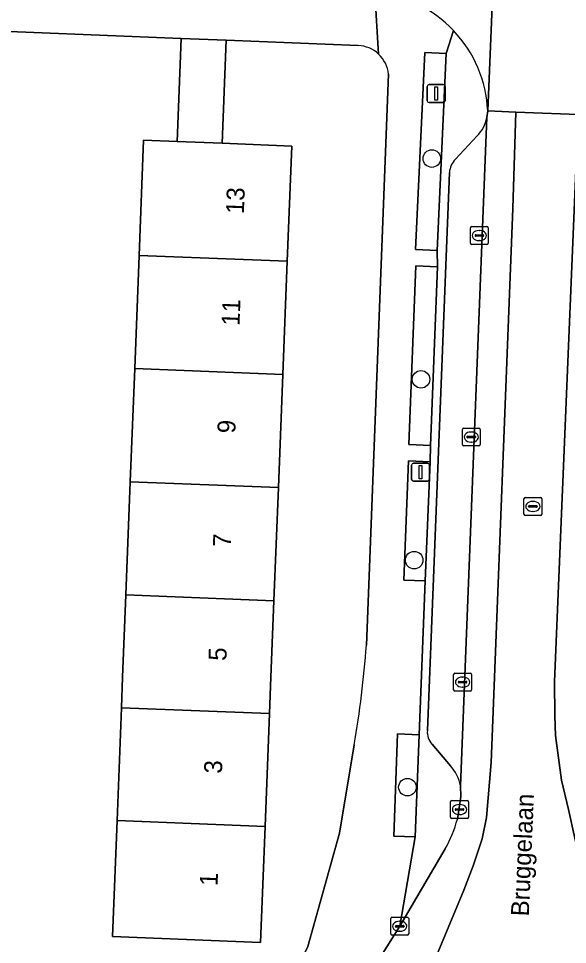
# Model space of a CAD drawing. Extents: x 160732 to 162107, y 387428 to 388479.
# Drawn here: x 161399.2 to 161429.8, y 387485.1 to 387536.7 of the extents above; entities that cross this region are included whole.
import ezdxf

# ---------------------------------------------------------------- set-up
doc = ezdxf.new("R2010")
doc.units = 0
for name, color, linetype in [('IMGEO_Boom', 7, 'Continuous'), ('IMGEO_Erf', 7, 'Continuous'), ('IMGEO_Fietspad_gesloten', 7, 'Continuous'), ('IMGEO_Groenvoorziening', 7, 'Continuous'), ('IMGEO_Haag', 7, 'Continuous'), ('IMGEO_Kolk', 7, 'Continuous'), ('IMGEO_Lichtmast', 7, 'Continuous'), ('IMGEO_Openbare_ruimte_label', 7, 'Continuous'), ('IMGEO_Pand', 7, 'Continuous'), ('IMGEO_Pand_nummerreeks', 7, 'Continuous'), ('IMGEO_Parkeervlak_open', 7, 'Continuous'), ('IMGEO_Rijbaan_lokaal_gesloten', 7, 'Continuous'), ('IMGEO_Rijbaan_lokaal_open', 7, 'Continuous'), ('IMGEO_Rioolput', 7, 'Continuous'), ('IMGEO_Voetpad_open', 7, 'Continuous')]:
    doc.layers.add(name, color=color, linetype=linetype)

msp = doc.modelspace()

# ---------------------------------------------------------------- linework, layer by layer
at = {"layer": 'IMGEO_Boom'}
for centre in [(161422.262, 387528.92), (161421.655, 387516.609), (161421.275, 387506.527), (161420.899, 387493.866)]:
    msp.add_circle(centre, 0.489, dxfattribs=at)
at = {"layer": 'IMGEO_Erf'}
for points in [[(161405.445, 387510.894), (161405.692, 387517.204), (161405.939, 387523.514), (161406.191, 387529.943), (161408.065, 387529.87), (161408.29, 387535.622), (161395.499, 387536.135)], [(161418.153, 387535.227), (161410.801, 387535.524), (161410.576, 387529.772), (161414.447, 387529.62), (161414.195, 387523.192), (161413.949, 387516.882), (161413.702, 387510.572), (161413.455, 387504.262), (161413.288, 387500), (161413.209, 387497.971), (161412.962, 387491.676), (161412.709, 387485.211), (161404.452, 387485.534), (161404.705, 387491.999), (161404.951, 387498.294), (161405.018, 387500), (161405.198, 387504.584), (161405.445, 387510.894)], [(161418.614, 387501.79), (161419.844, 387533.635)], [(161393.326, 387479.979), (161409.153, 387479.343), (161411.125, 387479.406), (161411.531, 387479.518), (161413.09, 387480.546), (161413.38, 387480.844), (161413.544, 387481.189), (161415.35, 387484.982), (161417.105, 387491.302), (161417.928, 387496.222)]]:
    msp.add_lwpolyline(points, dxfattribs=at)
for centre, radius, start, end in [((161418.072, 387533.449), 1.779, 46.6798, 87.397), ((161418.074, 387533.447), 1.78, 6.0692, 46.7712), ((161360.437, 387506.131), 58.339, 350.22036, 355.73229)]:
    msp.add_arc(centre, radius, start, end, dxfattribs=at)
at = {"layer": 'IMGEO_Fietspad_gesloten'}
for points in [[(161437.672, 387673.108), (161437.678, 387673.258), (161437.693, 387673.503), (161436.141, 387673.546), (161434.044, 387620.92), (161433.312, 387602.562), (161431.189, 387550.73), (161430.424, 387531.378), (161429.094, 387499.76), (161429.116, 387497.852), (161429.16, 387496.739), (161429.498, 387494.264), (161429.88, 387492.617), (161430.229, 387491.014), (161431.483, 387485.911), (161432.421, 387482.288)], [(161421.321, 387481.554), (161424.051, 387488.119), (161424.574, 387489.471), (161425.076, 387490.976), (161425.305, 387492.176), (161425.567, 387495.234), (161426.772, 387526.14), (161426.94, 387531.516)], [(161426.94, 387531.516), (161425.376, 387531.578), (161425.328, 387531.216), (161423.857, 387493.935), (161423.877, 387493.354), (161423.689, 387492.086)], [(161423, 387490.421), (161420.469, 387486.108), (161418.295, 387482.661), (161420.588, 387481.194), (161420.696, 387481.402)]]:
    msp.add_lwpolyline(points, dxfattribs=at)
msp.add_arc((161417.011, 387493.874), 6.913, 330.031, 345.0081, dxfattribs=at)
at = {"layer": 'IMGEO_Groenvoorziening'}
for points in [[(161423.063, 387534.775), (161421.864, 387534.831), (161421.351, 387523.854), (161422.55, 387523.798)], [(161422.577, 387522.888), (161421.374, 387522.936), (161420.976, 387512.97), (161422.179, 387512.922)], [(161422.16, 387512.011), (161420.964, 387512.059), (161420.696, 387505.413), (161421.892, 387505.365)], [(161421.545, 387496.788), (161420.345, 387496.832), (161420.134, 387491.138), (161421.334, 387491.094)]]:
    msp.add_lwpolyline(points, close=True, dxfattribs=at)
at = {"layer": 'IMGEO_Haag'}
for points in [[(161423.063, 387534.775), (161421.864, 387534.831), (161421.351, 387523.854), (161422.55, 387523.798)], [(161422.577, 387522.888), (161421.374, 387522.936), (161420.976, 387512.97), (161422.179, 387512.922)], [(161422.16, 387512.011), (161420.964, 387512.059), (161420.696, 387505.413), (161421.892, 387505.365)], [(161421.545, 387496.788), (161420.345, 387496.832), (161420.134, 387491.138), (161421.334, 387491.094)]]:
    msp.add_lwpolyline(points, close=True, dxfattribs=at)
at = {"layer": 'IMGEO_Kolk'}
for p, q in [((161424.409, 387524.202), (161424.409, 387525.054)), ((161424.484, 387525.128), (161425.336, 387525.128)), ((161424.897, 387524.908), (161424.922, 387524.908)), ((161425.41, 387525.054), (161425.41, 387524.202)), ((161424.668, 387524.622), (161424.668, 387524.634)), ((161425.106, 387524.585), (161424.708, 387524.585)), ((161424.711, 387524.671), (161425.109, 387524.671)), ((161424.92, 387524.348), (161424.895, 387524.348)), ((161425.152, 387524.634), (161425.152, 387524.622)), ((161425.336, 387524.128), (161424.484, 387524.128)), ((161423.962, 387512.966), (161423.962, 387513.818)), ((161424.037, 387513.892), (161424.889, 387513.892)), ((161424.45, 387513.672), (161424.475, 387513.672)), ((161424.963, 387513.818), (161424.963, 387512.966)), ((161424.221, 387513.386), (161424.221, 387513.398)), ((161424.659, 387513.349), (161424.261, 387513.349)), ((161424.264, 387513.435), (161424.662, 387513.435)), ((161424.473, 387513.112), (161424.448, 387513.112)), ((161424.705, 387513.398), (161424.705, 387513.386)), ((161424.889, 387512.892), (161424.037, 387512.892)), ((161423.476, 387499.297), (161423.476, 387500.149)), ((161423.551, 387500.223), (161424.403, 387500.223)), ((161424.477, 387500.149), (161424.477, 387499.297)), ((161423.735, 387499.717), (161423.735, 387499.729)), ((161424.173, 387499.68), (161423.775, 387499.68)), ((161423.778, 387499.766), (161424.176, 387499.766)), ((161423.964, 387500.003), (161423.989, 387500.003)), ((161424.219, 387499.729), (161424.219, 387499.717)), ((161424.403, 387499.223), (161423.551, 387499.223)), ((161423.987, 387499.443), (161423.962, 387499.443)), ((161423.305, 387492.193), (161423.305, 387493.045)), ((161423.38, 387493.119), (161424.232, 387493.119)), ((161423.793, 387492.899), (161423.818, 387492.899)), ((161424.306, 387493.045), (161424.306, 387492.193)), ((161423.564, 387492.613), (161423.564, 387492.625)), ((161424.002, 387492.576), (161423.604, 387492.576)), ((161423.607, 387492.662), (161424.005, 387492.662)), ((161423.816, 387492.339), (161423.791, 387492.339)), ((161424.048, 387492.625), (161424.048, 387492.613)), ((161424.232, 387492.119), (161423.38, 387492.119)), ((161420.043, 387486.608), (161420.895, 387486.608)), ((161419.968, 387485.682), (161419.968, 387486.534)), ((161420.227, 387486.102), (161420.227, 387486.114)), ((161420.27, 387486.151), (161420.668, 387486.151)), ((161420.456, 387486.388), (161420.481, 387486.388)), ((161420.711, 387486.114), (161420.711, 387486.102)), ((161420.969, 387486.534), (161420.969, 387485.682)), ((161420.895, 387485.608), (161420.043, 387485.608)), ((161420.665, 387486.065), (161420.267, 387486.065)), ((161420.479, 387485.828), (161420.454, 387485.828))]:
    msp.add_line(p, q, dxfattribs=at)
for points in [[(161424.409, 387524.202), (161424.409, 387525.054)], [(161424.484, 387525.128), (161425.336, 387525.128)], [(161425.41, 387525.054), (161425.41, 387524.202)], [(161425.336, 387524.128), (161424.484, 387524.128)], [(161423.962, 387512.966), (161423.962, 387513.818)], [(161424.037, 387513.892), (161424.889, 387513.892)], [(161424.963, 387513.818), (161424.963, 387512.966)], [(161424.889, 387512.892), (161424.037, 387512.892)], [(161423.476, 387499.297), (161423.476, 387500.149)], [(161423.551, 387500.223), (161424.403, 387500.223)], [(161424.477, 387500.149), (161424.477, 387499.297)], [(161424.403, 387499.223), (161423.551, 387499.223)], [(161423.305, 387492.193), (161423.305, 387493.045)], [(161423.38, 387493.119), (161424.232, 387493.119)], [(161424.306, 387493.045), (161424.306, 387492.193)], [(161424.232, 387492.119), (161423.38, 387492.119)], [(161420.043, 387486.608), (161420.895, 387486.608)], [(161419.968, 387485.682), (161419.968, 387486.534)], [(161420.969, 387486.534), (161420.969, 387485.682)], [(161420.895, 387485.608), (161420.043, 387485.608)]]:
    msp.add_lwpolyline(points, dxfattribs=at)
for centre, radius, start, end in [((161424.486, 387525.052), 0.0765, 91.552, 178.448), ((161424.486, 387525.052), 0.0765, 91.552, 178.448), ((161425.334, 387525.052), 0.0765, 1.552, 88.448), ((161425.334, 387525.052), 0.0765, 1.552, 88.448), ((161424.708, 387524.631), 0.0403, 85.8775, 175.7526), ((161424.705, 387524.621), 0.0366, 178.938, 274.7102), ((161425.109, 387524.628), 0.043, 264.8664, 352.4533), ((161425.113, 387524.633), 0.0386, 1.7309, 96.639), ((161424.486, 387524.204), 0.0765, 181.552, 268.448), ((161424.486, 387524.204), 0.0765, 181.552, 268.448), ((161425.334, 387524.204), 0.0765, 271.552, 358.448), ((161425.334, 387524.204), 0.0765, 271.552, 358.448), ((161424.039, 387513.816), 0.0765, 91.552, 178.448), ((161424.039, 387513.816), 0.0765, 91.552, 178.448), ((161424.887, 387513.816), 0.0765, 1.552, 88.448), ((161424.887, 387513.816), 0.0765, 1.552, 88.448), ((161424.039, 387512.968), 0.0765, 181.552, 268.448), ((161424.039, 387512.968), 0.0765, 181.552, 268.448), ((161424.261, 387513.395), 0.0403, 85.8775, 175.7526), ((161424.258, 387513.385), 0.0366, 178.938, 274.7102), ((161424.662, 387513.392), 0.043, 264.8664, 352.4533), ((161424.666, 387513.397), 0.0386, 1.7309, 96.639), ((161424.887, 387512.968), 0.0765, 271.552, 358.448), ((161424.887, 387512.968), 0.0765, 271.552, 358.448), ((161423.553, 387500.147), 0.0765, 91.552, 178.448), ((161423.553, 387500.147), 0.0765, 91.552, 178.448), ((161424.401, 387500.147), 0.0765, 1.552, 88.448), ((161424.401, 387500.147), 0.0765, 1.552, 88.448), ((161423.775, 387499.726), 0.0403, 85.8775, 175.7526), ((161423.772, 387499.716), 0.0366, 178.938, 274.7102), ((161424.176, 387499.723), 0.043, 264.8664, 352.4533), ((161424.18, 387499.728), 0.0386, 1.7309, 96.639), ((161423.553, 387499.299), 0.0765, 181.552, 268.448), ((161423.553, 387499.299), 0.0765, 181.552, 268.448), ((161424.401, 387499.299), 0.0765, 271.552, 358.448), ((161424.401, 387499.299), 0.0765, 271.552, 358.448), ((161423.382, 387493.043), 0.0765, 91.552, 178.448), ((161423.382, 387493.043), 0.0765, 91.552, 178.448), ((161424.23, 387493.043), 0.0765, 1.552, 88.448), ((161424.23, 387493.043), 0.0765, 1.552, 88.448), ((161423.604, 387492.622), 0.0403, 85.8775, 175.7526), ((161423.601, 387492.612), 0.0366, 178.938, 274.7102), ((161424.005, 387492.619), 0.043, 264.8664, 352.4533), ((161424.009, 387492.624), 0.0386, 1.7309, 96.639), ((161423.382, 387492.195), 0.0765, 181.552, 268.448), ((161423.382, 387492.195), 0.0765, 181.552, 268.448), ((161424.23, 387492.195), 0.0765, 271.552, 358.448), ((161424.23, 387492.195), 0.0765, 271.552, 358.448), ((161420.045, 387486.532), 0.0765, 91.552, 178.448), ((161420.045, 387486.532), 0.0765, 91.552, 178.448), ((161420.893, 387486.532), 0.0765, 1.552, 88.448), ((161420.893, 387486.532), 0.0765, 1.552, 88.448), ((161420.267, 387486.111), 0.0403, 85.8775, 175.7526), ((161420.264, 387486.101), 0.0366, 178.938, 274.7102), ((161420.668, 387486.108), 0.043, 264.8664, 352.4533), ((161420.672, 387486.113), 0.0386, 1.7309, 96.639), ((161420.045, 387485.684), 0.0765, 181.552, 268.448), ((161420.045, 387485.684), 0.0765, 181.552, 268.448), ((161420.893, 387485.684), 0.0765, 271.552, 358.448), ((161420.893, 387485.684), 0.0765, 271.552, 358.448)]:
    msp.add_arc(centre, radius, start, end, dxfattribs=at)
for centre, major_axis, ratio, start_param, end_param in [((161424.896, 387524.628), (-0.387, 0.002), 0.722429, 4.712389, 7.853982), ((161424.921, 387524.628), (-0.39, 0.002), 0.717154, 1.570796, 4.712389), ((161424.449, 387513.392), (-0.387, 0.002), 0.722429, 4.712389, 7.853982), ((161424.474, 387513.392), (-0.39, 0.002), 0.717154, 1.570796, 4.712389), ((161423.963, 387499.723), (-0.387, 0.002), 0.722429, 4.712389, 7.853982), ((161423.988, 387499.723), (-0.39, 0.002), 0.717154, 1.570796, 4.712389), ((161423.792, 387492.619), (-0.387, 0.002), 0.722429, 4.712389, 7.853982), ((161423.817, 387492.619), (-0.39, 0.002), 0.717154, 1.570796, 4.712389), ((161420.455, 387486.108), (-0.387, 0.002), 0.722429, 4.712389, 7.853982), ((161420.48, 387486.108), (-0.39, 0.002), 0.717154, 1.570796, 4.712389)]:
    msp.add_ellipse(centre, major_axis=major_axis, ratio=ratio, start_param=start_param, end_param=end_param, dxfattribs=at)
at = {"layer": 'IMGEO_Lichtmast'}
for p, q in [((161422.005, 387532.145), (161422.005, 387532.945)), ((161422.005, 387532.945), (161422.005, 387532.145)), ((161422.105, 387533.045), (161422.895, 387533.045)), ((161422.895, 387533.045), (161422.105, 387533.045)), ((161422.995, 387532.945), (161422.995, 387532.145)), ((161422.995, 387532.145), (161422.995, 387532.945)), ((161422.895, 387532.045), (161422.105, 387532.045)), ((161422.105, 387532.045), (161422.895, 387532.045)), ((161421.233, 387511.929), (161422.023, 387511.929)), ((161422.023, 387511.929), (161421.233, 387511.929)), ((161421.133, 387511.029), (161421.133, 387511.829)), ((161421.133, 387511.829), (161421.133, 387511.029)), ((161422.123, 387511.829), (161422.123, 387511.029)), ((161422.123, 387511.029), (161422.123, 387511.829)), ((161422.023, 387510.929), (161421.233, 387510.929)), ((161421.233, 387510.929), (161422.023, 387510.929))]:
    msp.add_line(p, q, dxfattribs=at)
for points in [[(161422.425, 387532.92), (161422.575, 387532.92), (161422.575, 387532.17), (161422.425, 387532.17), (161422.425, 387532.92)], [(161421.553, 387511.804), (161421.703, 387511.804), (161421.703, 387511.054), (161421.553, 387511.054), (161421.553, 387511.804)]]:
    msp.add_lwpolyline(points, dxfattribs=at)
for centre, start, end in [((161422.105, 387532.945), 90, 180), ((161422.105, 387532.945), 90, 180), ((161422.895, 387532.945), 0, 90), ((161422.895, 387532.945), 360, 90), ((161422.105, 387532.145), 180, 270), ((161422.105, 387532.145), 180, 270), ((161422.895, 387532.145), 270, 0), ((161422.895, 387532.145), 270, 0), ((161421.233, 387511.829), 90, 180), ((161421.233, 387511.829), 90, 180), ((161422.023, 387511.829), 0, 90), ((161422.023, 387511.829), 360, 90), ((161421.233, 387511.029), 180, 270), ((161421.233, 387511.029), 180, 270), ((161422.023, 387511.029), 270, 0), ((161422.023, 387511.029), 270, 0)]:
    msp.add_arc(centre, 0.1, start, end, dxfattribs=at)
at = {"layer": 'IMGEO_Pand'}
for points in [[(161410.801, 387535.524), (161408.29, 387535.622), (161408.065, 387529.87), (161410.576, 387529.772)], [(161414.447, 387529.62), (161410.576, 387529.772), (161408.065, 387529.87), (161406.191, 387529.943), (161405.939, 387523.514), (161414.195, 387523.192)], [(161413.949, 387516.882), (161414.195, 387523.192), (161405.939, 387523.514), (161405.692, 387517.204)], [(161405.692, 387517.204), (161405.445, 387510.894), (161413.702, 387510.572), (161413.949, 387516.882)], [(161413.455, 387504.262), (161413.702, 387510.572), (161405.445, 387510.894), (161405.198, 387504.584)], [(161405.198, 387504.584), (161405.018, 387500), (161404.951, 387498.294), (161413.209, 387497.971), (161413.288, 387500), (161413.455, 387504.262)], [(161412.962, 387491.676), (161413.209, 387497.971), (161404.951, 387498.294), (161404.705, 387491.999)], [(161404.705, 387491.999), (161404.452, 387485.534), (161412.709, 387485.211), (161412.962, 387491.676)]]:
    msp.add_lwpolyline(points, close=True, dxfattribs=at)
at = {"layer": 'IMGEO_Parkeervlak_open'}
for points in [[(161423.857, 387493.935), (161425.328, 387531.216)], [(161424.785, 387530.179), (161423.578, 387528.89)], [(161423.238, 387528.144), (161422.011, 387497.021)], [(161422.27, 387496.259), (161423.295, 387495.061)]]:
    msp.add_lwpolyline(points, dxfattribs=at)
for centre, radius, start, end in [((161423.446, 387531.541), 1.909, 314.512, 350.2125), ((161424.516, 387528.012), 1.285, 136.9001, 174.0963), ((161422.979, 387496.925), 0.973, 174.3404, 223.2049), ((161421.656, 387493.54), 2.237, 10.1843, 42.8644)]:
    msp.add_arc(centre, radius, start, end, dxfattribs=at)
at = {"layer": 'IMGEO_Rijbaan_lokaal_gesloten'}
for points in [[(161430.424, 387531.378), (161426.94, 387531.516), (161426.772, 387526.14), (161425.567, 387495.234), (161425.305, 387492.176), (161425.076, 387490.976), (161424.574, 387489.471), (161424.051, 387488.119), (161421.321, 387481.554)], [(161432.421, 387482.288), (161431.483, 387485.911), (161430.229, 387491.014), (161429.88, 387492.617), (161429.498, 387494.264), (161429.16, 387496.739), (161429.116, 387497.852), (161429.094, 387499.76), (161430.424, 387531.378)]]:
    msp.add_lwpolyline(points, dxfattribs=at)
at = {"layer": 'IMGEO_Rijbaan_lokaal_open'}
msp.add_lwpolyline([(161431.189, 387550.73), (161427.837, 387550.882), (161426.175, 387550.958), (161426.09, 387548.689), (161425.376, 387531.578), (161426.94, 387531.516), (161430.424, 387531.378)], close=True, dxfattribs=at)
msp.add_lwpolyline([(161425.376, 387531.578), (161426.09, 387548.689)], dxfattribs=at)
for centre, radius, start, end in [((161418.435, 387531.267), 6.952, 43.601, 84.6259), ((161418.443, 387531.276), 6.939, 2.4937, 43.5946)]:
    msp.add_arc(centre, radius, start, end, dxfattribs=at)
at = {"layer": 'IMGEO_Rioolput'}
for p, q in [((161427.398, 387509.095), (161427.398, 387509.947)), ((161427.473, 387510.021), (161428.325, 387510.021)), ((161428.399, 387509.947), (161428.399, 387509.095)), ((161427.657, 387509.515), (161427.657, 387509.527)), ((161428.095, 387509.478), (161427.697, 387509.478)), ((161427.7, 387509.564), (161428.098, 387509.564)), ((161427.886, 387509.801), (161427.911, 387509.801)), ((161428.141, 387509.527), (161428.141, 387509.515)), ((161428.325, 387509.021), (161427.473, 387509.021)), ((161427.909, 387509.241), (161427.884, 387509.241))]:
    msp.add_line(p, q, dxfattribs=at)
for points in [[(161427.398, 387509.095), (161427.398, 387509.947)], [(161427.473, 387510.021), (161428.325, 387510.021)], [(161428.399, 387509.947), (161428.399, 387509.095)], [(161428.325, 387509.021), (161427.473, 387509.021)]]:
    msp.add_lwpolyline(points, dxfattribs=at)
for centre, radius, start, end in [((161427.475, 387509.945), 0.0765, 91.552, 178.448), ((161427.475, 387509.945), 0.0765, 91.552, 178.448), ((161428.323, 387509.945), 0.0765, 1.552, 88.448), ((161428.323, 387509.945), 0.0765, 1.552, 88.448), ((161427.697, 387509.524), 0.0403, 85.8775, 175.7526), ((161427.694, 387509.514), 0.0366, 178.938, 274.7102), ((161428.098, 387509.521), 0.043, 264.8664, 352.4533), ((161428.102, 387509.526), 0.0386, 1.7309, 96.639), ((161427.475, 387509.097), 0.0765, 181.552, 268.448), ((161427.475, 387509.097), 0.0765, 181.552, 268.448), ((161428.323, 387509.097), 0.0765, 271.552, 358.448), ((161428.323, 387509.097), 0.0765, 271.552, 358.448)]:
    msp.add_arc(centre, radius, start, end, dxfattribs=at)
for centre, major_axis, ratio, start_param, end_param in [((161427.885, 387509.521), (-0.387, 0.002), 0.722429, 4.712389, 7.853982), ((161427.91, 387509.521), (-0.39, 0.002), 0.717154, 1.570796, 4.712389)]:
    msp.add_ellipse(centre, major_axis=major_axis, ratio=ratio, start_param=start_param, end_param=end_param, dxfattribs=at)
at = {"layer": 'IMGEO_Voetpad_open'}
for points in [[(161340.016, 387541.435), (161336.575, 387541.542), (161269.429, 387544.177), (161268.893, 387541.207), (161291.345, 387540.318), (161292.814, 387540.26), (161336.101, 387538.546), (161383.777, 387536.605), (161393.875, 387536.2), (161395.499, 387536.135), (161408.29, 387535.622), (161410.801, 387535.524), (161418.153, 387535.227)], [(161419.293, 387534.744), (161419.086, 387538.188), (161405.82, 387538.734), (161402.335, 387538.88), (161340.016, 387541.435)], [(161419.086, 387538.188), (161419.293, 387534.744)], [(161423.469, 387536.061), (161423.063, 387534.775), (161422.55, 387523.798), (161422.577, 387522.888), (161422.179, 387512.922), (161422.16, 387512.011), (161421.892, 387505.365), (161421.545, 387496.788), (161421.334, 387491.094), (161420.469, 387486.108), (161423, 387490.421)], [(161421.892, 387505.365), (161420.696, 387505.413), (161420.964, 387512.059), (161422.16, 387512.011), (161422.179, 387512.922), (161420.976, 387512.97), (161421.374, 387522.936), (161422.577, 387522.888), (161422.55, 387523.798), (161421.351, 387523.854), (161421.864, 387534.831), (161423.063, 387534.775), (161423.469, 387536.061)], [(161419.844, 387533.635), (161418.614, 387501.79)], [(161425.328, 387531.216), (161425.376, 387531.578)], [(161423.578, 387528.89), (161424.785, 387530.179)], [(161422.011, 387497.021), (161423.238, 387528.144)], [(161415.509, 387478.32), (161416.792, 387480.318), (161418.295, 387482.661), (161420.469, 387486.108), (161421.334, 387491.094), (161420.134, 387491.138), (161420.345, 387496.832), (161421.545, 387496.788), (161421.892, 387505.365)], [(161417.928, 387496.222), (161417.105, 387491.302), (161415.35, 387484.982), (161413.544, 387481.189), (161413.38, 387480.844), (161413.518, 387476.568)], [(161423.295, 387495.061), (161422.27, 387496.259)], [(161423.689, 387492.086), (161423.877, 387493.354), (161423.857, 387493.935)]]:
    msp.add_lwpolyline(points, dxfattribs=at)
for centre, radius, start, end in [((161418.435, 387531.267), 6.952, 43.601, 84.6259), ((161418.443, 387531.276), 6.939, 2.4937, 43.5946), ((161418.072, 387533.449), 1.779, 46.6798, 87.397), ((161418.074, 387533.447), 1.78, 6.0692, 46.7712), ((161423.446, 387531.541), 1.909, 314.512, 350.2125), ((161424.516, 387528.012), 1.285, 136.9001, 174.0963), ((161360.437, 387506.131), 58.339, 350.22036, 355.73229), ((161422.979, 387496.925), 0.973, 174.3404, 223.2049), ((161421.656, 387493.54), 2.237, 10.1843, 42.8644), ((161417.011, 387493.874), 6.913, 330.031, 345.0081)]:
    msp.add_arc(centre, radius, start, end, dxfattribs=at)

# ---------------------------------------------------------------- texts
at = {"layer": 'IMGEO_Openbare_ruimte_label'}
msp.add_text('Bruggelaan', height=1, rotation=87.5926, dxfattribs=at).set_placement((161427.668, 387486.649))
at = {"layer": 'IMGEO_Pand_nummerreeks'}
for s, rotation, p in [('13', 87.7599, (161411.776, 387525.812)), ('11', 87.7588, (161411.533, 387519.582)), ('9', 87.7588, (161411.298, 387513.584)), ('7', 87.7588, (161411.049, 387507.24)), ('5', 87.7588, (161410.801, 387500.896)), ('3', 87.7605, (161410.554, 387494.605)), ('1', 87.7605, (161410.309, 387488.338))]:
    msp.add_text(s, height=1, rotation=rotation, dxfattribs=at).set_placement(p)

doc.saveas('drawing.dxf')
